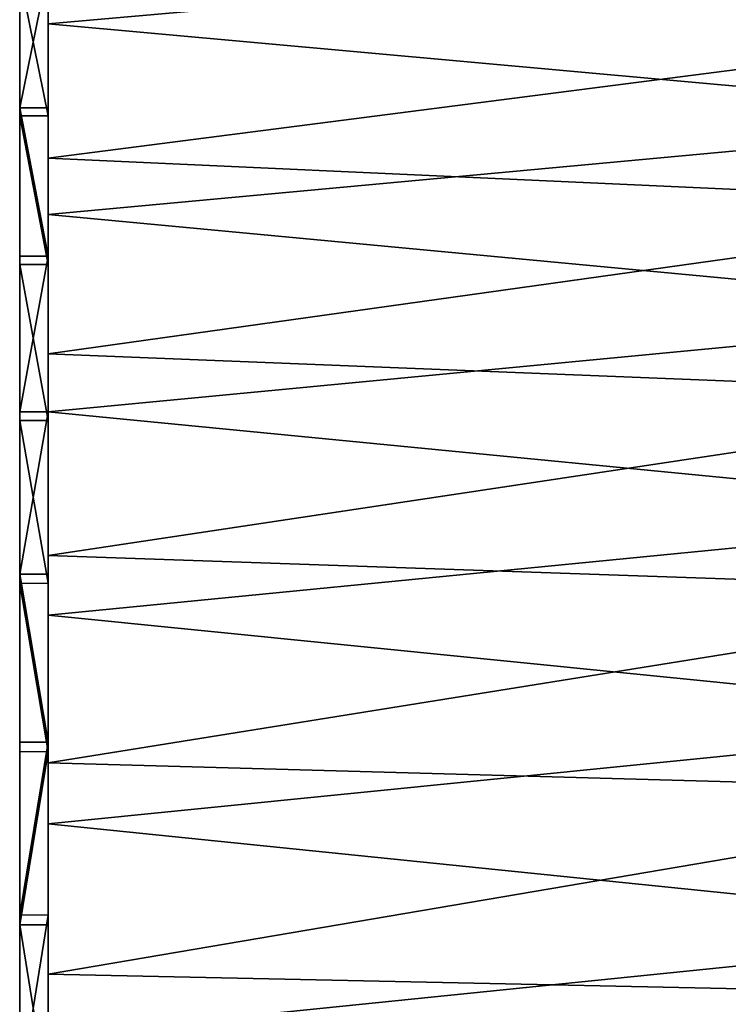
# Model space of a CAD drawing. Header units: metres. Extents: x -22 to 72, y -237 to 23.
# Tile 354 of 363: x 61.5 to 66.5, y 3.83 to 10.79. Entities that reach past the tile are written whole.
import ezdxf

# ---------------------------------------------------------------- set-up
doc = ezdxf.new("R2010")
doc.units = ezdxf.units.M
doc.layers.add('solid_509588_MEDIA_SW0001', color=7, linetype='CONTINUOUS')

msp = doc.modelspace()

# ---------------------------------------------------------------- linework, layer by layer
at = {"layer": 'solid_509588_MEDIA_SW0001'}
for points in [[(61.700001, 20.998787, 84.27729), (61.700001, 7.00271, 104.298019), (61.700001, 20.959045, 85.810783)], [(61.700001, 13.696838, 94.09063), (61.700001, 7.00271, 104.298019), (61.700001, 20.998787, 84.27729)], [(61.700001, 20.959045, 85.810783), (61.700001, 7.00271, 104.298019), (61.700001, 8.427972, 103.734604)], [(61.700001, 20.959045, 85.810783), (61.700001, 8.427972, 103.734604), (61.700001, 20.807692, 87.335556)], [(61.700001, 20.807692, 87.335556), (61.700001, 8.427972, 103.734604), (61.700001, 9.80862, 103.068512)], [(61.700001, 20.807692, 87.335556), (61.700001, 9.80862, 103.068512), (61.700001, 20.545227, 88.846558)], [(61.700001, 20.545227, 88.846558), (61.700001, 9.80862, 103.068512), (61.700001, 11.138184, 102.302811)], [(61.5, 5.684741, 100.224709), (61.5, 16.720692, 84.463745), (61.5, 16.668966, 83.18483)], [(61.5, 6.872729, 99.742973), (61.5, 16.67432, 85.74485), (61.5, 16.720692, 84.463745)], [(61.5, 5.684741, 100.224709), (61.5, 6.872729, 99.742973), (61.5, 16.720692, 84.463745)], [(61.5, 8.01916, 99.172325), (61.5, 16.53019, 87.017319), (61.5, 16.67432, 85.74485)], [(61.5, 6.872729, 99.742973), (61.5, 8.01916, 99.172325), (61.5, 16.67432, 85.74485)], [(61.5, 4.465267, 100.613518), (61.5, 16.668966, 83.18483), (61.5, 16.519335, 81.91259)], [(61.5, 4.465267, 100.613518), (61.5, 5.684741, 100.224709), (61.5, 16.668966, 83.18483)], [(61.5, 9.118303, 98.515694), (61.5, 16.289091, 88.27475), (61.5, 16.53019, 87.017319)], [(61.5, 8.01916, 99.172325), (61.5, 9.118303, 98.515694), (61.5, 16.53019, 87.017319)], [(61.5, 3.218573, 100.908043), (61.5, 16.519335, 81.91259), (61.5, 16.272566, 80.654663)], [(61.5, 3.218573, 100.908043), (61.5, 4.465267, 100.613518), (61.5, 16.519335, 81.91259)], [(61.5, 10.165299, 97.775894), (61.5, 15.951999, 89.511635), (61.5, 16.289091, 88.27475)], [(61.5, 9.118303, 98.515694), (61.5, 10.165299, 97.775894), (61.5, 16.289091, 88.27475)], [(61.5, 1.952112, 101.106392), (61.5, 16.272566, 80.654663), (61.5, 15.930888, 79.421555)], [(61.5, 1.952112, 101.106392), (61.5, 3.218573, 100.908043), (61.5, 16.272566, 80.654663)], [(61.5, 10.165299, 97.775894), (61.5, 11.151289, 96.959229), (61.5, 15.951999, 89.511635)], [(61.5, 0.676508, 101.207069), (61.5, 15.930888, 79.421555), (61.5, 15.495264, 78.21666)], [(61.5, 0.676508, 101.207069), (61.5, 1.952112, 101.106392), (61.5, 15.930888, 79.421555)], [(61.5, -0.604714, 101.209816), (61.5, 15.495264, 78.21666), (61.5, 14.968413, 77.048141)], [(61.5, -0.604714, 101.209816), (61.5, 0.676508, 101.207069), (61.5, 15.495264, 78.21666)], [(61.5, -1.882958, 101.114395), (61.5, 14.968413, 77.048141), (61.5, 14.354759, 75.925369)], [(61.5, -1.882958, 101.114395), (61.5, -0.604714, 101.209816), (61.5, 14.968413, 77.048141)], [(61.5, -3.147899, 100.921761), (61.5, 14.354759, 75.925369), (61.5, 13.656045, 74.851395)], [(61.5, -3.147899, 100.921761), (61.5, -1.882958, 101.114395), (61.5, 14.354759, 75.925369)], [(61.5, -4.396082, 100.6325), (61.5, 13.656045, 74.851395), (61.5, 12.8769, 73.833733)], [(61.5, -4.396082, 100.6325), (61.5, -3.147899, 100.921761), (61.5, 13.656045, 74.851395)], [(61.700001, 12.923041, 95.110291), (61.700001, 7.00271, 104.298019), (61.700001, 13.696838, 94.09063)], [(61.700001, 10.108757, 71.181007), (61.700001, 13.267713, 68.222198), (61.700001, 12.045115, 67.297791)], [(61.700001, 10.108757, 71.181007), (61.700001, 11.098169, 71.993408), (61.700001, 13.267713, 68.222198)], [(61.5, -5.618857, 100.248405), (61.5, 12.8769, 73.833733), (61.5, 12.023338, 72.880074)], [(61.5, -5.618857, 100.248405), (61.5, -4.396082, 100.6325), (61.5, 12.8769, 73.833733)], [(61.700001, 12.923041, 95.110291), (61.700001, 12.071994, 96.069374), (61.700001, 7.00271, 104.298019)], [(61.700001, 12.071994, 96.069374), (61.700001, 11.151012, 96.959488), (61.700001, 7.00271, 104.298019)], [(69.046227, 11.408811, 66.86937), (61.700001, 10.758307, 66.465088), (61.700001, 12.045115, 67.297791)], [(61.700001, 9.058364, 70.445511), (61.700001, 12.045115, 67.297791), (61.700001, 10.758307, 66.465088)], [(61.700001, 9.058364, 70.445511), (61.700001, 10.108757, 71.181007), (61.700001, 12.045115, 67.297791)], [(61.5, -6.806932, 99.772491), (61.5, 12.023338, 72.880074), (61.5, 11.098228, 71.993523)], [(61.5, -6.806932, 99.772491), (61.5, -5.618857, 100.248405), (61.5, 12.023338, 72.880074)], [(69.122269, 10.765781, 102.530472), (69.099991, 12.006623, 101.729073), (61.700001, 11.138184, 102.302811)], [(69.046227, 11.408811, 66.86937), (69.046227, 10.091422, 66.083618), (61.700001, 10.758307, 66.465088)], [(61.700001, 11.151012, 96.959488), (61.5, 11.151289, 96.959229), (61.5, 10.165299, 97.775894)], [(61.700001, 11.151012, 96.959488), (61.5, 10.165299, 97.775894), (61.700001, 10.165583, 97.775681)], [(61.700001, 11.151012, 96.959488), (61.700001, 5.538439, 104.75647), (61.700001, 7.00271, 104.298019)], [(61.700001, 11.151012, 96.959488), (61.700001, 10.165583, 97.775681), (61.700001, 5.538439, 104.75647)], [(69.122269, 10.765781, 102.530472), (61.700001, 11.138184, 102.302811), (61.700001, 9.80862, 103.068512)], [(61.5, -7.956425, 99.20639), (61.5, 11.098228, 71.993523), (61.5, 10.107875, 71.180298)], [(61.700001, 10.108757, 71.181007), (61.5, 10.107875, 71.180298), (61.5, 11.098228, 71.993523)], [(61.5, -7.956425, 99.20639), (61.5, -6.806932, 99.772491), (61.5, 11.098228, 71.993523)], [(61.700001, 10.108757, 71.181007), (61.5, 11.098228, 71.993523), (61.700001, 11.098169, 71.993408)], [(69.14756, 9.470692, 103.243156), (69.122269, 10.765781, 102.530472), (61.700001, 9.80862, 103.068512)], [(69.046227, 10.091422, 66.083618), (61.700001, 9.412708, 65.727684), (61.700001, 10.758307, 66.465088)], [(61.700001, 7.956551, 69.793625), (61.700001, 10.758307, 66.465088), (61.700001, 9.412708, 65.727684)], [(61.700001, 7.956551, 69.793625), (61.700001, 9.058364, 70.445511), (61.700001, 10.758307, 66.465088)], [(61.700001, 10.165583, 97.775681), (61.5, 10.165299, 97.775894), (61.700001, 9.118444, 98.515587)], [(61.700001, 9.118444, 98.515587), (61.5, 10.165299, 97.775894), (61.5, 9.118303, 98.515694)], [(61.700001, 10.165583, 97.775681), (61.700001, 9.118444, 98.515587), (61.700001, 5.538439, 104.75647)], [(61.700001, 9.058364, 70.445511), (61.5, 10.107875, 71.180298), (61.700001, 10.108757, 71.181007)], [(61.5, -9.05933, 98.553902), (61.5, 10.107875, 71.180298), (61.5, 9.05933, 70.446098)], [(61.700001, 9.058364, 70.445511), (61.5, 9.05933, 70.446098), (61.5, 10.107875, 71.180298)], [(61.5, -9.05933, 98.553902), (61.5, -7.956425, 99.20639), (61.5, 10.107875, 71.180298)], [(69.046227, 10.091422, 66.083618), (69.046227, 8.720191, 65.396118), (61.700001, 9.412708, 65.727684)], [(69.14756, 9.470692, 103.243156), (61.700001, 9.80862, 103.068512), (61.700001, 8.427972, 103.734604)], [(69.175339, 8.128236, 103.863152), (69.14756, 9.470692, 103.243156), (61.700001, 8.427972, 103.734604)], [(69.046227, 8.720191, 65.396118), (61.700001, 8.018876, 65.091286), (61.700001, 9.412708, 65.727684)], [(61.700001, 6.808027, 69.227997), (61.700001, 9.412708, 65.727684), (61.700001, 8.018876, 65.091286)], [(61.700001, 6.808027, 69.227997), (61.700001, 7.956551, 69.793625), (61.700001, 9.412708, 65.727684)], [(61.700001, 9.118444, 98.515587), (61.5, 9.118303, 98.515694), (61.5, 8.01916, 99.172325)], [(61.700001, 9.118444, 98.515587), (61.5, 8.01916, 99.172325), (61.700001, 8.018772, 99.172539)], [(61.700001, 9.118444, 98.515587), (61.700001, 4.046367, 105.106483), (61.700001, 5.538439, 104.75647)], [(61.700001, 9.118444, 98.515587), (61.700001, 8.018772, 99.172539), (61.700001, 4.046367, 105.106483)], [(61.5, -10.107875, 97.819702), (61.5, 9.05933, 70.446098), (61.5, 7.956425, 69.79361)], [(61.700001, 7.956551, 69.793625), (61.5, 7.956425, 69.79361), (61.5, 9.05933, 70.446098)], [(61.5, -10.107875, 97.819702), (61.5, -9.05933, 98.553902), (61.5, 9.05933, 70.446098)], [(61.700001, 7.956551, 69.793625), (61.5, 9.05933, 70.446098), (61.700001, 9.058364, 70.445511)], [(69.046227, 8.720191, 65.396118), (69.046227, 7.302434, 64.810547), (61.700001, 8.018876, 65.091286)], [(69.175339, 8.128236, 103.863152), (61.700001, 8.427972, 103.734604), (61.700001, 7.00271, 104.298019)], [(69.205055, 6.745396, 104.387177), (69.175339, 8.128236, 103.863152), (61.700001, 7.00271, 104.298019)], [(61.700001, 8.018772, 99.172539), (61.5, 8.01916, 99.172325), (61.5, 6.872729, 99.742973)], [(61.700001, 8.018772, 99.172539), (61.5, 6.872729, 99.742973), (61.700001, 6.873076, 99.742836)], [(69.046227, 7.302434, 64.810547), (61.700001, 6.5815, 64.557991), (61.700001, 8.018876, 65.091286)], [(61.700001, 4.395924, 68.367447), (61.700001, 8.018876, 65.091286), (61.700001, 6.5815, 64.557991)], [(61.700001, 5.617761, 68.751236), (61.700001, 6.808027, 69.227997), (61.700001, 8.018876, 65.091286)], [(61.700001, 4.395924, 68.367447), (61.700001, 5.617761, 68.751236), (61.700001, 8.018876, 65.091286)], [(61.700001, 8.018772, 99.172539), (61.700001, 6.873076, 99.742836), (61.700001, 4.046367, 105.106483)], [(61.700001, 6.808027, 69.227997), (61.5, 7.956425, 69.79361), (61.700001, 7.956551, 69.793625)], [(61.5, -11.098228, 97.006477), (61.5, 7.956425, 69.79361), (61.5, 6.806932, 69.227509)], [(61.700001, 6.808027, 69.227997), (61.5, 6.806932, 69.227509), (61.5, 7.956425, 69.79361)], [(61.5, -11.098228, 97.006477), (61.5, -10.107875, 97.819702), (61.5, 7.956425, 69.79361)], [(69.046227, 7.302434, 64.810547), (69.046227, 5.845716, 64.330032), (61.700001, 6.5815, 64.557991)], [(69.205055, 6.745396, 104.387177), (61.700001, 7.00271, 104.298019), (61.700001, 5.538439, 104.75647)], [(61.700001, 6.873076, 99.742836), (61.5, 6.872729, 99.742973), (61.700001, 5.68514, 100.224556)], [(61.700001, 5.68514, 100.224556), (61.5, 6.872729, 99.742973), (61.5, 5.684741, 100.224709)], [(61.700001, 6.873076, 99.742836), (61.700001, 2.532628, 105.346725), (61.700001, 4.046367, 105.106483)], [(61.700001, 6.873076, 99.742836), (61.700001, 5.68514, 100.224556), (61.700001, 2.532628, 105.346725)], [(61.700001, 5.617761, 68.751236), (61.5, 6.806932, 69.227509), (61.700001, 6.808027, 69.227997)], [(61.5, -12.023338, 96.119926), (61.5, 6.806932, 69.227509), (61.5, 5.618857, 68.751595)], [(61.700001, 5.617761, 68.751236), (61.5, 5.618857, 68.751595), (61.5, 6.806932, 69.227509)], [(61.5, -12.023338, 96.119926), (61.5, -11.098228, 97.006477), (61.5, 6.806932, 69.227509)], [(69.236122, 5.329056, 104.812584), (69.205055, 6.745396, 104.387177), (61.700001, 5.538439, 104.75647)], [(69.046227, 5.845716, 64.330032), (61.700001, 5.107821, 64.130669), (61.700001, 6.5815, 64.557991)], [(61.700001, 3.149325, 68.078506), (61.700001, 6.5815, 64.557991), (61.700001, 5.107821, 64.130669)], [(61.700001, 3.149325, 68.078506), (61.700001, 4.395924, 68.367447), (61.700001, 6.5815, 64.557991)], [(69.046227, 5.845716, 64.330032), (69.046227, 4.357808, 63.95713), (61.700001, 5.107821, 64.130669)], [(61.700001, 5.68514, 100.224556), (61.5, 5.684741, 100.224709), (61.5, 4.465267, 100.613518)], [(61.700001, 5.68514, 100.224556), (61.5, 4.465267, 100.613518), (61.700001, 4.464315, 100.613754)], [(61.700001, 5.68514, 100.224556), (61.700001, 4.464315, 100.613754), (61.700001, 2.532628, 105.346725)], [(61.5, -12.8769, 95.166267), (61.5, 5.618857, 68.751595), (61.5, 4.396082, 68.3675)], [(61.700001, 5.617761, 68.751236), (61.5, 4.396082, 68.3675), (61.5, 5.618857, 68.751595)], [(61.5, -12.8769, 95.166267), (61.5, -12.023338, 96.119926), (61.5, 5.618857, 68.751595)], [(61.700001, 4.395924, 68.367447), (61.5, 4.396082, 68.3675), (61.700001, 5.617761, 68.751236)], [(69.236122, 5.329056, 104.812584), (61.700001, 5.538439, 104.75647), (61.700001, 4.046367, 105.106483)], [(69.267921, 3.886229, 105.137276), (69.236122, 5.329056, 104.812584), (61.700001, 4.046367, 105.106483)], [(69.046227, 4.357808, 63.95713), (61.700001, 3.609298, 63.812489), (61.700001, 5.107821, 64.130669)], [(61.700001, 1.881905, 67.88549), (61.700001, 5.107821, 64.130669), (61.700001, 3.609298, 63.812489)], [(61.700001, 1.881905, 67.88549), (61.700001, 3.149325, 68.078506), (61.700001, 5.107821, 64.130669)], [(61.700001, 4.464315, 100.613754), (61.5, 4.465267, 100.613518), (61.5, 3.218573, 100.908043)], [(61.700001, 4.464315, 100.613754), (61.5, 3.218573, 100.908043), (61.700001, 3.219036, 100.907982)], [(61.700001, 4.464315, 100.613754), (61.700001, 1.003688, 105.475998), (61.700001, 2.532628, 105.346725)], [(61.700001, 4.464315, 100.613754), (61.700001, 3.219036, 100.907982), (61.700001, 1.003688, 105.475998)], [(61.5, -13.656045, 94.148605), (61.5, 4.396082, 68.3675), (61.5, 3.147899, 68.078239)], [(61.700001, 3.149325, 68.078506), (61.5, 3.147899, 68.078239), (61.5, 4.396082, 68.3675)], [(61.5, -13.656045, 94.148605), (61.5, -12.8769, 95.166267), (61.5, 4.396082, 68.3675)], [(61.700001, 3.149325, 68.078506), (61.5, 4.396082, 68.3675), (61.700001, 4.395924, 68.367447)], [(69.046227, 4.357808, 63.95713), (69.046227, 2.846649, 63.693832), (61.700001, 3.609298, 63.812489)], [(69.267921, 3.886229, 105.137276), (61.700001, 4.046367, 105.106483), (61.700001, 2.532628, 105.346725)], [(69.29982, 2.424112, 105.359619), (69.267921, 3.886229, 105.137276), (61.700001, 2.532628, 105.346725)]]:
    msp.add_3dface(points, dxfattribs=at)

doc.saveas('drawing.dxf')
